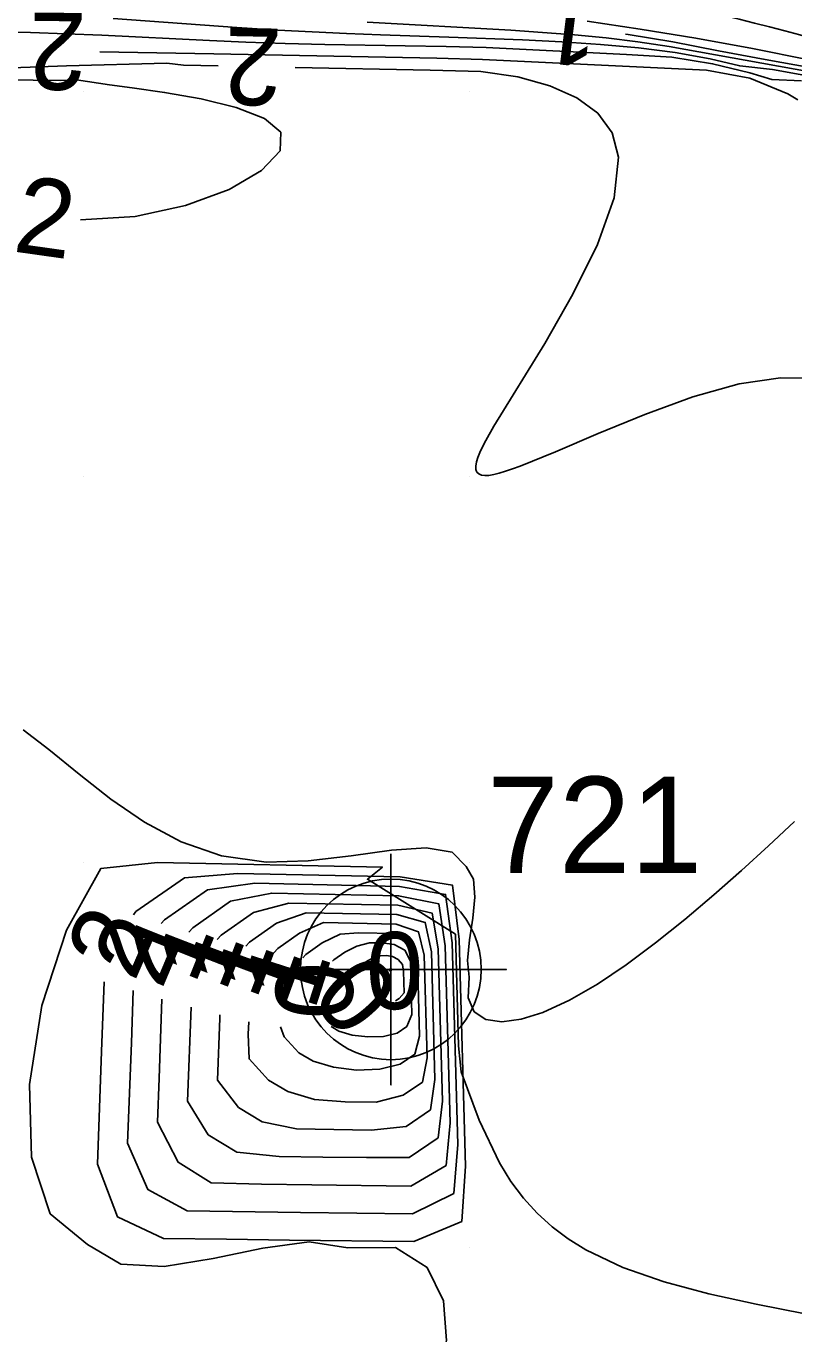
# Model space of a CAD drawing. Extents: x 2602990 to 2605851, y 618069 to 619180.
# Drawn here: x 2603888.51 to 2603908.43, y 618447.76 to 618481.7 of the extents above; entities that cross this region are included whole.
import ezdxf

# ---------------------------------------------------------------- set-up
doc = ezdxf.new("R2010")
doc.units = 0
for name, color, linetype in [('DTM Contours Major', 7, 'Continuous'), ('DTM Contours Major Text', 7, 'Continuous'), ('DTM Contours Minor', 7, 'Continuous'), ('DTM Contours Minor Text', 7, 'Continuous'), ('Exist DTM Breakline', 7, 'Continuous'), ('Exist DTM Crownline', 7, 'Continuous'), ('Exist DTM QL2 LIDAR Elevation Point', 7, 'Continuous'), ('Exist DTM Regular Point CELL', 7, 'Continuous'), ('Exist DTM Regular Point Cogo Number', 7, 'Continuous'), ('Exist Roads EOP', 7, 'Continuous')]:
    doc.layers.add(name, color=color, linetype=linetype)

# ---------------------------------------------------------------- blocks, each defined once
blk = doc.blocks.new('EXIST DTM REGULAR POINT')
at = {"layer": 'Exist DTM Regular Point CELL'}
blk.add_lwpolyline([(0, 0.06), (0, -0.06), (0, 0), (0.06, 0), (-0.06, 0)], dxfattribs=at)
blk.add_circle((0, 0), 0.04688, dxfattribs=at)

msp = doc.modelspace()

# ---------------------------------------------------------------- linework, layer by layer
at = {"layer": 'DTM Contours Major'}
for points in [[(2603908.528, 618479.789), (2603908.269, 618479.939), (2603907.286, 618480.344), (2603906.158, 618480.552), (2603900.348, 618480.832), (2603899.16, 618480.867), (2603893.379, 618480.982), (2603890.418, 618481.031)], [(2603890.096, 618450.087), (2603889.13, 618450.879), (2603888.649, 618452.347), (2603888.595, 618454.234), (2603888.915, 618456.284), (2603889.551, 618458.239), (2603890.447, 618459.844), (2603891.914, 618459.997), (2603897.75, 618459.875), (2603897.36, 618459.561), (2603899.649, 618458.133), (2603899.728, 618455.239), (2603899.79, 618454.56), (2603900.26, 618453.312), (2603900.786, 618452.2), (2603901.082, 618451.721), (2603901.407, 618451.287), (2603901.763, 618450.896), (2603902.151, 618450.545), (2603902.573, 618450.229), (2603903.03, 618449.946), (2603903.991, 618449.488), (2603905.063, 618449.113), (2603906.223, 618448.802), (2603907.449, 618448.533), (2603908.718, 618448.287)], [(2603897.979, 618457.19), (2603897.988, 618457.205), (2603897.983, 618457.228), (2603897.965, 618457.238), (2603897.944, 618457.232), (2603897.928, 618457.216), (2603897.929, 618457.197), (2603897.948, 618457.186), (2603897.974, 618457.187), (2603897.979, 618457.19)], [(2603891.054, 618444.612), (2603891.363, 618444.703), (2603892.623, 618444.843), (2603893.968, 618444.844), (2603895.319, 618444.818), (2603896.596, 618444.878), (2603897.719, 618445.137), (2603898.609, 618445.706), (2603899.158, 618446.557), (2603899.411, 618447.588), (2603899.338, 618448.625), (2603898.908, 618449.49), (2603898.09, 618450.007), (2603896.852, 618450), (2603895.854, 618450.151), (2603894.65, 618449.992), (2603893.356, 618449.716), (2603892.089, 618449.512), (2603890.963, 618449.572), (2603890.096, 618450.087)]]:
    msp.add_lwpolyline(points, dxfattribs=at)
at = {"layer": 'DTM Contours Minor'}
for points in [[(2603910.305, 618480.134), (2603907.875, 618480.572), (2603907.02, 618480.668), (2603906.258, 618480.849), (2603905.346, 618481.011), (2603904.394, 618481.135), (2603903.411, 618481.226), (2603902.404, 618481.293), (2603901.384, 618481.342), (2603899.473, 618481.411), (2603897.704, 618481.472), (2603896.818, 618481.506), (2603895.93, 618481.547), (2603895.038, 618481.595), (2603893.976, 618481.662), (2603890.762, 618481.895)], [(2603878.415, 618481.723), (2603880.674, 618481.635), (2603881.436, 618481.612), (2603882.206, 618481.593), (2603883.253, 618481.579), (2603886.463, 618481.567), (2603887.542, 618481.556), (2603888.619, 618481.534), (2603889.548, 618481.502), (2603890.474, 618481.462), (2603893.267, 618481.325), (2603894.211, 618481.285), (2603895.227, 618481.251), (2603896.255, 618481.225), (2603898.343, 618481.186), (2603899.402, 618481.169), (2603900.446, 618481.141), (2603904.087, 618480.965), (2603905.256, 618480.891), (2603906.318, 618480.721), (2603907.283, 618480.483), (2603907.853, 618480.313), (2603908.627, 618480.277)], [(2603910.43, 618480.225), (2603905.195, 618481.169), (2603904.379, 618481.292), (2603903.558, 618481.391), (2603902.734, 618481.471), (2603901.908, 618481.536), (2603901.081, 618481.59), (2603897.359, 618481.801)], [(2603903.066, 618481.826), (2603904.44, 618481.621), (2603905.884, 618481.382), (2603907.357, 618481.114), (2603908.816, 618480.821)], [(2603904.062, 618481.49), (2603904.125, 618481.482), (2603905.287, 618481.29), (2603906.467, 618481.059), (2603907.678, 618480.833), (2603910.518, 618480.322)], [(2603869.189, 618479.43), (2603869.434, 618479.559), (2603869.682, 618479.678), (2603870.013, 618479.824), (2603870.344, 618479.952), (2603870.706, 618480.074), (2603870.847, 618480.117), (2603872.09, 618480.399), (2603873.406, 618480.556), (2603874.777, 618480.616), (2603876.182, 618480.608), (2603877.604, 618480.561), (2603879.599, 618480.484), (2603880.746, 618480.456), (2603882.12, 618480.449), (2603883.495, 618480.465), (2603884.867, 618480.499), (2603886.229, 618480.545), (2603889.552, 618480.665), (2603892.156, 618480.738), (2603892.589, 618480.689), (2603893.487, 618480.666)], [(2603895.487, 618480.625), (2603898.991, 618480.556), (2603900.303, 618480.522), (2603901.268, 618480.382), (2603902.092, 618480.149), (2603902.791, 618479.839), (2603903.338, 618479.437), (2603903.709, 618478.928), (2603903.876, 618478.299), (2603903.76, 618477.244), (2603903.33, 618476.029), (2603902.694, 618474.739), (2603901.962, 618473.465), (2603900.644, 618471.314), (2603900.434, 618470.942), (2603900.35, 618470.779), (2603900.282, 618470.633), (2603900.229, 618470.503), (2603900.194, 618470.389), (2603900.175, 618470.282), (2603900.178, 618470.194), (2603900.202, 618470.126), (2603900.249, 618470.077), (2603900.318, 618470.047), (2603900.408, 618470.036), (2603900.514, 618470.041), (2603900.638, 618470.062), (2603900.782, 618470.098), (2603900.944, 618470.146), (2603901.124, 618470.207), (2603901.322, 618470.281), (2603902.243, 618470.656), (2603903.347, 618471.126), (2603904.56, 618471.623), (2603905.804, 618472.076), (2603907.003, 618472.416), (2603908.081, 618472.576), (2603908.646, 618472.56)], [(2603887.942, 618476.948), (2603887.493, 618477.066), (2603886.768, 618477.329), (2603886.116, 618477.645), (2603885.558, 618478.003), (2603885.125, 618478.382), (2603884.83, 618478.771), (2603884.703, 618479.149), (2603884.776, 618479.494), (2603885.081, 618479.785), (2603885.649, 618480), (2603886.188, 618480.184), (2603886.96, 618480.276), (2603887.837, 618480.305), (2603888.691, 618480.3), (2603889.393, 618480.289), (2603889.814, 618480.301)], [(2603889.814, 618480.301), (2603890.666, 618480.172), (2603891.26, 618480.097), (2603892.099, 618479.979), (2603893.044, 618479.813), (2603893.955, 618479.59), (2603894.691, 618479.302), (2603895.114, 618478.943), (2603895.095, 618478.466), (2603894.617, 618477.952), (2603893.77, 618477.457), (2603892.645, 618477.04), (2603891.332, 618476.758), (2603889.921, 618476.67), (2603889.918, 618476.67)], [(2603899.921, 618459.892), (2603899.561, 618460.263), (2603898.89, 618460.374), (2603897.988, 618460.313), (2603896.94, 618460.171), (2603895.827, 618460.037), (2603894.733, 618460), (2603893.572, 618460.165), (2603892.526, 618460.529), (2603891.575, 618461.039), (2603890.7, 618461.643), (2603889.881, 618462.289), (2603889.096, 618462.925), (2603888.433, 618463.436)], [(2603908.439, 618461.063), (2603907.766, 618460.426), (2603907.07, 618459.79), (2603906.353, 618459.159), (2603905.6, 618458.52), (2603904.838, 618457.908), (2603904.079, 618457.342), (2603903.332, 618456.84), (2603902.608, 618456.421), (2603901.917, 618456.106), (2603901.351, 618455.929), (2603900.846, 618455.862), (2603900.43, 618455.921), (2603900.131, 618456.123), (2603899.979, 618456.485), (2603900, 618457.022), (2603899.955, 618457.456), (2603900.007, 618457.985), (2603900.093, 618458.55), (2603900.149, 618459.095), (2603900.113, 618459.561), (2603899.921, 618459.892)], [(2603899.808, 618450.682), (2603899.906, 618452.119), (2603899.745, 618457.995), (2603899.568, 618459.409), (2603898.213, 618459.62), (2603893.994, 618459.709), (2603892.614, 618459.596), (2603891.356, 618458.721), (2603891.288, 618458.638)], [(2603899.605, 618451.405), (2603899.707, 618452.681), (2603899.564, 618457.915), (2603899.391, 618459.167), (2603898.192, 618459.375), (2603894.437, 618459.455), (2603893.214, 618459.289), (2603892.096, 618458.507), (2603892.01, 618458.409)], [(2603899.402, 618452.129), (2603899.509, 618453.243), (2603899.382, 618457.834), (2603899.214, 618458.925), (2603898.171, 618459.131), (2603894.881, 618459.2), (2603893.813, 618458.99), (2603892.834, 618458.303), (2603892.728, 618458.189)], [(2603899.199, 618452.852), (2603899.31, 618453.805), (2603899.201, 618457.754), (2603899.038, 618458.684), (2603898.15, 618458.887), (2603895.326, 618458.944), (2603894.41, 618458.701), (2603893.571, 618458.11), (2603893.462, 618457.995)], [(2603898.995, 618453.575), (2603899.111, 618454.368), (2603899.02, 618457.674), (2603898.861, 618458.442), (2603898.128, 618458.642), (2603895.771, 618458.691), (2603895.005, 618458.424), (2603894.305, 618457.928), (2603894.204, 618457.823)], [(2603898.792, 618454.298), (2603898.912, 618454.93), (2603898.838, 618457.593), (2603898.684, 618458.2), (2603898.107, 618458.396), (2603896.218, 618458.437), (2603895.598, 618458.159), (2603895.037, 618457.76), (2603894.936, 618457.655)], [(2603898.589, 618455.021), (2603898.713, 618455.492), (2603898.658, 618457.514), (2603898.508, 618457.959), (2603898.086, 618458.151), (2603897.13, 618458.171), (2603896.656, 618458.132), (2603896.188, 618457.908), (2603895.766, 618457.606), (2603895.686, 618457.524)], [(2603898.386, 618455.744), (2603898.514, 618456.054), (2603898.477, 618457.433), (2603898.331, 618457.717), (2603898.055, 618457.871), (2603897.741, 618457.915), (2603897.418, 618457.914), (2603897.089, 618457.823), (2603896.775, 618457.671), (2603896.492, 618457.467), (2603896.458, 618457.432)], [(2603898.182, 618456.467), (2603898.316, 618456.616), (2603898.301, 618457.166), (2603898.273, 618457.345), (2603898.155, 618457.475), (2603898.014, 618457.553), (2603897.856, 618457.584), (2603897.689, 618457.573), (2603897.521, 618457.525), (2603897.361, 618457.446), (2603897.225, 618457.349)], [(2603890.532, 618456.898), (2603890.464, 618455.095), (2603890.362, 618452.165), (2603890.88, 618450.798), (2603892.067, 618450.239), (2603893.709, 618450.223), (2603895.337, 618450.197), (2603898.57, 618450.159), (2603899.808, 618450.682)], [(2603891.281, 618456.672), (2603891.236, 618455.312), (2603891.137, 618452.71), (2603891.664, 618451.508), (2603892.685, 618450.954), (2603895.627, 618450.916), (2603897.084, 618450.895), (2603898.531, 618450.88), (2603899.605, 618451.405)], [(2603892.03, 618456.449), (2603891.959, 618454.399), (2603891.914, 618453.255), (2603892.448, 618452.218), (2603893.311, 618451.685), (2603894.614, 618451.647), (2603895.917, 618451.634), (2603898.492, 618451.601), (2603899.402, 618452.129)], [(2603898.086, 618456.402), (2603898.182, 618456.467)], [(2603892.785, 618456.239), (2603892.693, 618453.8), (2603893.232, 618452.929), (2603893.972, 618452.475), (2603895.069, 618452.367), (2603896.207, 618452.348), (2603897.335, 618452.337), (2603898.445, 618452.341), (2603899.199, 618452.852)], [(2603893.532, 618456.04), (2603893.528, 618455.954), (2603893.473, 618454.345), (2603894.016, 618453.639), (2603894.632, 618453.264), (2603895.522, 618453.082), (2603897.462, 618453.052), (2603898.366, 618453.148), (2603898.995, 618453.575)], [(2603894.285, 618455.86), (2603894.27, 618455.538), (2603894.29, 618454.898), (2603894.799, 618454.35), (2603895.293, 618454.052), (2603895.989, 618453.845), (2603896.787, 618453.784), (2603897.586, 618453.778), (2603898.288, 618453.956), (2603898.792, 618454.298)], [(2603895.11, 618455.731), (2603895.2, 618455.47), (2603895.583, 618455.06), (2603895.955, 618454.838), (2603896.478, 618454.682), (2603897.079, 618454.608), (2603897.681, 618454.63), (2603898.209, 618454.763), (2603898.589, 618455.021)], [(2603896.421, 618455.738), (2603896.616, 618455.622), (2603896.968, 618455.518), (2603897.371, 618455.468), (2603897.776, 618455.482), (2603898.131, 618455.571), (2603898.386, 618455.744)]]:
    msp.add_lwpolyline(points, dxfattribs=at)
at = {"layer": 'Exist DTM Breakline'}
for points in [[(2603647.352, 618520.802), (2603704.337, 618541.966), (2603758.983, 618562.663), (2603811.118, 618582.434), (2603865.604, 618602.567), (2603913.966, 618621.231), (2603963.574, 618640.143), (2603974.725, 618636.355), (2603978.77, 618630.138), (2603971.844, 618627.992), (2603956.88, 618621.982), (2603923.969, 618609.772), (2603877.426, 618591.796), (2603827.273, 618571.857), (2603776.875, 618552.809), (2603720.479, 618530.104), (2603675.109, 618514.176), (2603657.355, 618505.354), (2603640.368, 618498.804), (2603619.191, 618491.366), (2603591.676, 618480.386)], [(2603960.322, 618464.794), (2603943.561, 618466.423), (2603912.844, 618480.137), (2603886.997, 618484.874), (2603860.931, 618491.465), (2603840.136, 618511.727)]]:
    msp.add_spline(points, degree=3, dxfattribs=at)
at = {"layer": 'Exist DTM Crownline'}
msp.add_spline([(2603233.488, 618380.754), (2603285.185, 618400.095), (2603335.457, 618418.629), (2603390.812, 618439.069), (2603440.087, 618457.325), (2603493.996, 618477.231), (2603542.655, 618495.301), (2603600.808, 618516.867), (2603653.659, 618536.362), (2603706.222, 618555.742), (2603764.811, 618577.593), (2603823.52, 618599.847), (2603878.564, 618620.56), (2603937.951, 618643.078), (2603997.369, 618665.789), (2604036.209, 618680.665), (2604055.311, 618688.017)], degree=3, dxfattribs=at)
at = {"layer": 'Exist DTM QL2 LIDAR Elevation Point'}
for p, q in [((2603890, 618480), (2603890, 618480)), ((2603900, 618480), (2603900, 618480)), ((2603890, 618470), (2603890, 618470)), ((2603900, 618470), (2603900, 618470)), ((2603890, 618460), (2603890, 618460)), ((2603900, 618460), (2603900, 618460)), ((2603890, 618450), (2603890, 618450)), ((2603900, 618450), (2603900, 618450))]:
    msp.add_line(p, q, dxfattribs=at)
at = {"layer": 'Exist Roads EOP'}
for points in [[(2603230.17, 618389.98), (2603282.929, 618409.597), (2603332.773, 618427.868), (2603388.167, 618448.413), (2603437.203, 618466.721), (2603490.778, 618486.527), (2603539.039, 618504.558), (2603597.451, 618526.156), (2603651.053, 618545.972), (2603705.208, 618566.084), (2603762.02, 618587.183), (2603820.334, 618609.162), (2603876.341, 618629.99), (2603934.909, 618652.28), (2603996.409, 618675.568), (2604033.216, 618689.957), (2604052.01, 618697.199)], [(2604034.633, 618668.486), (2603984.89, 618650.123), (2603936.767, 618631.654), (2603888.195, 618613.335), (2603837.766, 618594.258), (2603782.918, 618573.705), (2603731.939, 618554.39), (2603671.126, 618532.171), (2603621.822, 618514.106), (2603561.545, 618491.877), (2603506.421, 618471.293), (2603452.163, 618451.33), (2603398.364, 618431.316), (2603341.431, 618410.355), (2603281.65, 618388.199), (2603223.033, 618366.475), (2603185.717, 618352.612)]]:
    msp.add_spline(points, degree=3, dxfattribs=at)

# ---------------------------------------------------------------- block references
at = {"layer": 'Exist DTM Regular Point CELL', "xscale": 50, "yscale": 50}
msp.add_blockref('EXIST DTM REGULAR POINT', (2603897.97, 618457.223), dxfattribs=at)

# ---------------------------------------------------------------- texts
at = {"layer": 'DTM Contours Major Text'}
msp.add_text('2', height=2, rotation=179.5597, dxfattribs=at).set_placement((2603890.08, 618482.039))
msp.add_text('0', height=2, dxfattribs=at).set_placement((2603897.326, 618456.19))
at = {"layer": 'DTM Contours Minor Text'}
for s, rotation, p in [('1', 172.9131, (2603903.507, 618482.577)), ('2', 178.8275, (2603895.161, 618481.631)), ('2', 351.9739, (2603888.135, 618475.856)), ('2', 66.5054, (2603891.31, 618456.868)), ('2', 67.2336, (2603892.019, 618456.668)), ('1', 68.1063, (2603892.874, 618456.784)), ('1', 68.9249, (2603893.668, 618456.583)), ('1', 69.3428, (2603894.465, 618456.382)), ('1', 70.0612, (2603895.201, 618456.212)), ('1', 72.184, (2603895.981, 618456.108)), ('0', 132.2651, (2603898.315, 618456.686)), ('0', 88.7692, (2603896.968, 618455.906))]:
    msp.add_text(s, height=2, rotation=rotation, dxfattribs=at).set_placement(p)
at = {"layer": 'Exist DTM Regular Point Cogo Number'}
msp.add_text('721', height=2.5, dxfattribs=at).set_placement((2603900.47, 618459.723))

doc.saveas('drawing.dxf')
